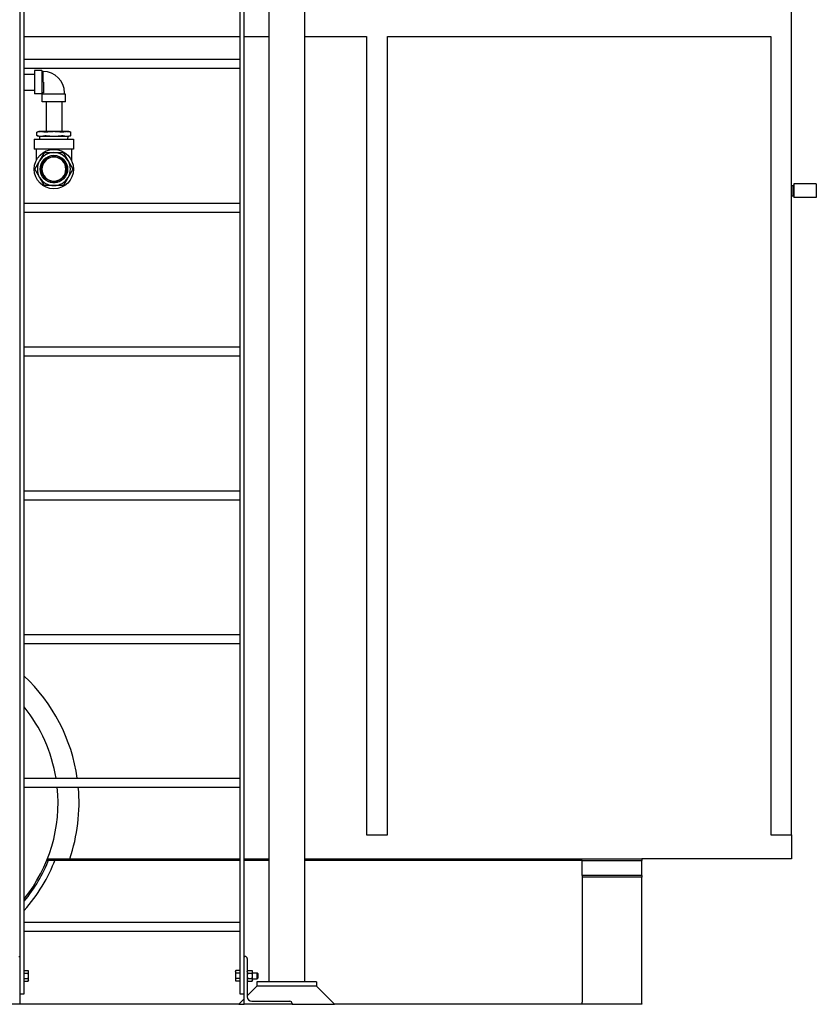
# Model space of a CAD drawing. Header units: inches. Extents: x 24 to 1128, y -69 to 748.
# Tile 533 of 656: x 984 to 1050, y 156 to 238. Entities that reach past the tile are written whole.
import ezdxf

# ---------------------------------------------------------------- set-up
doc = ezdxf.new("R2010")
doc.units = ezdxf.units.IN
doc.header["$LTSCALE"] = 32
doc.header["$MEASUREMENT"] = 0
doc.layers.add('Visible (ANSI)', color=7, linetype='Continuous', lineweight=30)

msp = doc.modelspace()

# ---------------------------------------------------------------- linework, layer by layer
at = {"layer": 'Visible (ANSI)'}
for p, q in [((1048.03453, 169.86817), (1048.03453, 339.73367)), ((983.57953, 275.04801), (983.57953, 156.60867)), ((983.95453, 156.60867), (983.95453, 275.04801)), ((1001.95453, 275.04801), (1001.95453, 156.60867)), ((1002.32953, 156.60867), (1002.32953, 275.04801)), ((1004.37453, 267.90444), (1004.37453, 157.60867)), ((1007.37453, 267.90444), (1007.37453, 157.60867)), ((983.95453, 236.48367), (1001.95453, 236.48367)), ((1002.32953, 236.48367), (1004.37453, 236.48367)), ((1007.37453, 236.48367), (1012.53453, 236.48367)), ((1012.53453, 236.48367), (1012.53453, 169.86817)), ((1014.28453, 236.48367), (1046.28453, 236.48367)), ((1014.28453, 169.86817), (1014.28453, 236.48367)), ((1046.28453, 236.48367), (1046.28453, 169.86817)), ((983.95453, 234.59367), (1001.95453, 234.59367)), ((983.95453, 233.84367), (1001.95453, 233.84367)), ((984.80581, 233.66132), (984.80581, 231.71132)), ((985.42581, 233.66132), (984.80581, 233.66132)), ((985.42581, 233.66132), (985.42581, 231.71132)), ((985.55236, 233.57632), (985.42581, 233.57632)), ((985.55158, 232.68882), (985.55236, 233.58132)), ((983.95453, 233.34382), (984.80581, 233.34382)), ((985.55581, 232.68882), (985.55581, 231.80632)), ((983.95453, 232.02882), (984.80581, 232.02882)), ((985.42581, 231.71132), (984.80581, 231.71132)), ((985.54581, 231.79632), (985.42581, 231.79632)), ((985.55581, 231.80632), (985.54581, 231.79632)), ((985.54581, 231.67632), (985.54581, 231.79632)), ((987.32581, 231.67632), (987.32581, 231.80632)), ((987.41081, 231.67632), (985.46081, 231.67632)), ((985.46081, 231.05632), (985.46081, 231.67632)), ((987.41081, 231.05632), (985.46081, 231.05632)), ((985.77831, 231.05632), (985.77831, 228.55632)), ((987.09331, 231.05632), (987.09331, 228.55632)), ((987.41081, 231.05632), (987.41081, 231.67632)), ((985.18581, 228.55632), (985.02144, 228.51228)), ((985.02144, 228.22537), (985.02144, 228.51228)), ((985.35328, 228.55632), (985.18581, 228.55632)), ((986.43581, 228.55632), (985.35328, 228.55632)), ((987.51834, 228.55632), (986.43581, 228.55632)), ((987.68581, 228.55632), (987.51834, 228.55632)), ((987.68581, 228.55632), (987.85018, 228.51228)), ((987.85018, 228.22537), (987.85018, 228.51228)), ((984.79581, 227.93132), (988.07581, 227.93132)), ((984.79581, 227.93132), (984.79581, 227.09132)), ((985.18581, 228.18132), (985.02144, 228.22537)), ((985.18581, 228.18132), (985.35328, 228.18132)), ((985.25923, 227.93132), (985.24831, 228.18132)), ((985.35328, 228.18132), (986.43581, 228.18132)), ((986.43581, 228.18132), (987.51834, 228.18132)), ((987.51834, 228.18132), (987.68581, 228.18132)), ((987.6124, 227.93132), (987.62331, 228.18132)), ((987.68581, 228.18132), (987.85018, 228.22537)), ((988.07581, 227.93132), (988.07581, 227.09132)), ((988.07581, 227.09132), (984.79581, 227.09132)), ((984.95581, 227.09132), (984.95581, 226.13786)), ((987.91581, 227.09132), (987.91581, 226.13786)), ((986.34206, 226.44261), (986.34206, 226.53673)), ((986.52956, 226.53673), (986.52956, 226.44261)), ((986.34206, 224.32592), (986.34206, 224.42003)), ((986.52956, 224.42003), (986.52956, 224.32592)), ((1048.03453, 224.0542), (1048.15279, 224.0542)), ((1048.15279, 223.2142), (1048.15279, 224.0542)), ((1048.21529, 224.05256), (1048.15279, 224.0542)), ((1048.21529, 224.1942), (1048.21529, 223.0742)), ((1050.09529, 224.1942), (1048.21529, 224.1942)), ((1050.09529, 224.1942), (1050.09529, 223.0742)), ((1048.03453, 223.2142), (1048.15279, 223.2142)), ((1048.21529, 223.21584), (1048.15279, 223.2142)), ((1050.09529, 223.0742), (1048.21529, 223.0742)), ((983.95453, 222.59367), (1001.95453, 222.59367)), ((983.95453, 221.84367), (1001.95453, 221.84367)), ((983.95453, 210.59367), (1001.95453, 210.59367)), ((983.95453, 209.84367), (1001.95453, 209.84367)), ((983.95453, 198.59367), (1001.95453, 198.59367)), ((983.95453, 197.84367), (1001.95453, 197.84367)), ((983.95453, 186.59367), (1001.95453, 186.59367)), ((983.95453, 185.84367), (1001.95453, 185.84367)), ((983.95453, 174.59367), (1001.95453, 174.59367)), ((983.95453, 173.84367), (1001.95453, 173.84367)), ((1012.53453, 169.86817), (1014.28453, 169.86817)), ((1046.28453, 169.86817), (1048.03453, 169.86817)), ((1048.03453, 169.86817), (1048.03453, 167.86817)), ((1001.95453, 167.73367), (985.84141, 167.73367)), ((985.89534, 167.86817), (987.75919, 167.86817)), ((1001.95453, 167.73367), (986.51373, 167.73367)), ((987.75919, 167.86817), (1001.95453, 167.86817)), ((1002.32953, 167.86817), (1004.37453, 167.86817)), ((1004.37453, 167.73367), (1002.32953, 167.73367)), ((1004.37453, 167.73367), (1002.32953, 167.73367)), ((1007.37453, 167.86817), (1035.53453, 167.86817)), ((1030.53453, 167.73367), (1007.37453, 167.73367)), ((1030.53453, 167.73367), (1007.37453, 167.73367)), ((1030.53453, 167.73367), (1035.53453, 167.73367)), ((1030.53453, 166.48367), (1030.53453, 167.73367)), ((1035.53453, 167.86817), (1035.53453, 167.73367)), ((1048.03453, 167.86817), (1035.53453, 167.86817)), ((1035.53453, 166.48367), (1035.53453, 167.73367)), ((1030.53453, 166.48367), (1030.53453, 166.34585)), ((1035.53453, 166.48367), (1030.53453, 166.48367)), ((1030.53453, 166.34585), (1030.53453, 155.94526)), ((1035.53453, 166.34585), (1030.53453, 166.34585)), ((1035.53453, 166.48367), (1035.53453, 166.34585)), ((1035.53453, 155.77197), (1035.53453, 166.34585)), ((983.95453, 162.59367), (1001.95453, 162.59367)), ((983.95453, 161.84367), (1001.95453, 161.84367)), ((983.51953, 159.73367), (983.57953, 159.73367)), ((983.57953, 159.73367), (983.57953, 155.73367)), ((1002.32953, 155.73367), (1002.32953, 159.73367)), ((1002.32953, 159.73367), (1002.38953, 159.73367)), ((1002.57953, 159.54367), (1002.57953, 156.36367)), ((983.95454, 158.48367), (983.95453, 158.48367)), ((983.95454, 158.54168), (984.28504, 158.54168)), ((983.95454, 158.43343), (983.95454, 158.54168)), ((983.95454, 158.32518), (983.95454, 158.43343)), ((983.95454, 158.32518), (984.28504, 158.32518)), ((983.95454, 158.10867), (983.95454, 158.32518)), ((983.95454, 157.89216), (983.95454, 158.10867)), ((983.95454, 157.78391), (983.95454, 157.89216)), ((983.95454, 157.89216), (984.28504, 157.89216)), ((983.95454, 157.67566), (983.95454, 157.78391)), ((984.31854, 158.48367), (984.28504, 158.54168)), ((984.31854, 158.43343), (984.31854, 158.48367)), ((984.31854, 158.10867), (984.31854, 158.43343)), ((984.31854, 157.78391), (984.31854, 158.10867)), ((984.31854, 157.73367), (984.31854, 157.78391)), ((1001.59053, 158.48367), (1001.62402, 158.54168)), ((1001.59053, 158.48367), (1001.59053, 158.43343)), ((1001.59053, 158.43343), (1001.59053, 158.10867)), ((1001.59053, 158.10867), (1001.59053, 157.78391)), ((1001.59053, 157.78391), (1001.59053, 157.73367)), ((1001.95453, 158.54168), (1001.62402, 158.54168)), ((1001.95453, 158.32518), (1001.62402, 158.32518)), ((1001.95453, 157.89216), (1001.62402, 157.89216)), ((1001.95453, 158.54168), (1001.95453, 158.43343)), ((1001.95453, 158.48367), (1001.95453, 158.48367)), ((1001.95453, 158.43343), (1001.95453, 158.32518)), ((1001.95453, 158.32518), (1001.95453, 158.10867)), ((1001.95453, 158.10867), (1001.95453, 157.89216)), ((1001.95453, 157.89216), (1001.95453, 157.78391)), ((1001.95453, 157.78391), (1001.95453, 157.67566)), ((1002.57953, 158.48367), (1002.61303, 158.54168)), ((1002.61303, 158.54168), (1002.98404, 158.54168)), ((1002.61303, 158.32518), (1002.98404, 158.32518)), ((1002.61303, 157.89216), (1002.98404, 157.89216)), ((1003.01753, 158.48367), (1002.98404, 158.54168)), ((1003.01753, 158.43343), (1003.01753, 158.48367)), ((1003.01753, 158.10867), (1003.01753, 158.43343)), ((1003.01753, 158.35867), (1003.40876, 158.35867)), ((1003.01753, 157.78391), (1003.01753, 158.10867)), ((1003.01753, 157.85867), (1003.40876, 157.85867)), ((1003.01753, 157.73367), (1003.01753, 157.78391)), ((1003.40876, 157.85867), (1003.40876, 158.35867)), ((1003.45453, 158.31148), (1003.40876, 158.35867)), ((1003.45453, 157.90586), (1003.40876, 157.85867)), ((1003.45453, 158.31148), (1003.45453, 157.90586)), ((983.95454, 157.73367), (983.95453, 157.73367)), ((983.95454, 157.67566), (984.28504, 157.67566)), ((984.31854, 157.73367), (984.28504, 157.67566)), ((1001.59053, 157.73367), (1001.62402, 157.67566)), ((1001.95453, 157.67566), (1001.62402, 157.67566)), ((1001.95453, 157.73367), (1001.95453, 157.73367)), ((1002.57953, 157.73367), (1002.61303, 157.67566)), ((1003.37453, 157.23367), (1002.57953, 156.43867)), ((1002.61303, 157.67566), (1002.98404, 157.67566)), ((1003.01753, 157.73367), (1002.98404, 157.67566)), ((1008.37453, 157.60867), (1003.37453, 157.60867)), ((1003.37453, 157.60867), (1003.37453, 157.23367)), ((1008.37453, 157.23367), (1003.37453, 157.23367)), ((1008.37453, 157.23367), (1003.37453, 157.23367)), ((1008.37453, 157.60867), (1008.37453, 157.23367)), ((1008.37453, 157.23367), (1009.87453, 155.73367)), ((983.57953, 156.60867), (983.95453, 156.60867)), ((1002.32953, 156.18867), (1001.87453, 155.73367)), ((1001.95453, 156.60867), (1002.32953, 156.60867)), ((983.57953, 155.73367), (979.57953, 155.73367)), ((1001.87453, 155.73367), (983.57953, 155.73367)), ((1001.87453, 155.73367), (1002.32953, 155.73367)), ((1006.32953, 155.73367), (1002.32953, 155.73367)), ((1002.95953, 155.98367), (1006.13953, 155.98367)), ((1006.32953, 155.79367), (1006.32953, 155.73367)), ((1006.32953, 155.73367), (1009.87453, 155.73367)), ((1030.53453, 155.73367), (1009.87453, 155.73367)), ((1030.53453, 155.73367), (1030.53453, 155.92109)), ((1030.53453, 155.77197), (1035.53453, 155.77197)), ((1035.53453, 155.73367), (1030.53453, 155.73367)), ((1035.53453, 155.77197), (1035.53453, 155.73367))]:
    msp.add_line(p, q, dxfattribs=at)
for radius in [1.64, 1.14583]:
    msp.add_circle((986.43581, 225.43132), radius, dxfattribs=at)
for centre, radius, start, end in [((985.55081, 231.80632), 1.775, 0, 89.95), ((986.43581, 225.43132), 1.375, 90, 150), ((986.43581, 225.43132), 1.375, 30, 90), ((986.43581, 225.43132), 1.375, 150, 210), ((986.43581, 225.43132), 1.125, 94.7801918, 265.2198082), ((986.43581, 225.43132), 1.10937, 94.8476785, 265.1523215), ((986.43581, 225.43132), 1.01562, 95.2963809, 264.7036191), ((986.43581, 225.43132), 1, 95.379379, 264.620621), ((986.43581, 225.43132), 1.125, 85.2198082, 94.7801918), ((986.43581, 225.43132), 1, 84.620621, 95.379379), ((986.43581, 225.43132), 1.125, 274.7801918, 85.2198082), ((986.43581, 225.43132), 1.10937, 274.8476785, 85.1523215), ((986.43581, 225.43132), 1.01562, 275.2963809, 84.7036191), ((986.43581, 225.43132), 1, 275.379379, 84.620621), ((986.43581, 225.43132), 1.375, 330, 30), ((986.43581, 225.43132), 1.375, 210, 270), ((986.43581, 225.43132), 1, 264.620621, 275.379379), ((986.43581, 225.43132), 1.375, 270, 330), ((986.43581, 225.43132), 1.125, 265.2198082, 274.7801918), ((974.03453, 172.54617), 14.5, 8.1176902, 46.832152), ((974.03453, 172.54617), 12.75, 9.2410411, 38.9186032), ((974.03453, 172.54617), 12.75, 321.0813968, 5.8407992), ((974.03453, 172.54617), 14.5, 341.1785127, 5.1338513), ((974.03453, 172.54617), 13.375, 317.8749147, 339.5275466), ((974.03453, 172.54617), 12.875, 320.3975007, 338.6945528), ((974.03453, 172.54617), 13.375, 338.0482443, 338.9112827), ((1002.38953, 159.54367), 0.19, 0, 90), ((1002.95953, 156.36367), 0.38, 180, 270), ((1006.13953, 155.79367), 0.19, 0, 90), ((1030.70953, 155.92109), 0.175, 172.0602785, 180)]:
    msp.add_arc(centre, radius, start, end, dxfattribs=at)
for points, knots in [([(985.04656, 228.51816), (985.04373, 228.5175), (985.04111, 228.51688), (985.02724, 228.51362), (985.02144, 228.51228), (985.02144, 228.51228)], [1.877642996, 1.877642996, 1.877642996, 1.877642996, 1.919001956, 1.919001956, 2.118233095, 2.118233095, 2.118233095, 2.118233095]), ([(985.82238, 228.51816), (985.81671, 228.5175), (985.81103, 228.51688), (985.77808, 228.51362), (985.75127, 228.51228), (985.70599, 228.51228), (985.68497, 228.51362), (985.6659, 228.51688), (985.66283, 228.5175), (985.66, 228.51816)], [1.877642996, 1.877642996, 1.877642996, 1.877642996, 1.919001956, 1.919001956, 2.118233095, 2.118233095, 2.317464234, 2.317464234, 2.358823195, 2.358823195, 2.358823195, 2.358823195]), ([(987.21163, 228.51816), (987.20879, 228.5175), (987.20573, 228.51688), (987.18666, 228.51362), (987.16564, 228.51228), (987.12035, 228.51228), (987.09354, 228.51362), (987.0606, 228.51688), (987.05492, 228.5175), (987.04925, 228.51816)], [1.877642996, 1.877642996, 1.877642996, 1.877642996, 1.919001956, 1.919001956, 2.118233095, 2.118233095, 2.317464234, 2.317464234, 2.358823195, 2.358823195, 2.358823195, 2.358823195]), ([(987.85018, 228.51228), (987.85018, 228.51228), (987.84439, 228.51362), (987.83051, 228.51688), (987.8279, 228.5175), (987.82506, 228.51816)], [2.118233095, 2.118233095, 2.118233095, 2.118233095, 2.317464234, 2.317464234, 2.358823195, 2.358823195, 2.358823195, 2.358823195]), ([(985.02144, 228.22537), (985.02144, 228.22537), (985.02724, 228.22403), (985.04111, 228.22077), (985.04373, 228.22015), (985.04656, 228.21948)], [0.804958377, 0.804958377, 0.804958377, 0.804958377, 1.004189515, 1.004189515, 1.045548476, 1.045548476, 1.045548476, 1.045548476]), ([(985.66, 228.21948), (985.66283, 228.22015), (985.6659, 228.22077), (985.68497, 228.22403), (985.70599, 228.22537), (985.75127, 228.22537), (985.77808, 228.22403), (985.81103, 228.22077), (985.81671, 228.22015), (985.82238, 228.21948)], [0.564368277, 0.564368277, 0.564368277, 0.564368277, 0.605727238, 0.605727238, 0.804958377, 0.804958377, 1.004189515, 1.004189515, 1.045548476, 1.045548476, 1.045548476, 1.045548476]), ([(987.04925, 228.21948), (987.05492, 228.22015), (987.0606, 228.22077), (987.09354, 228.22403), (987.12035, 228.22537), (987.16564, 228.22537), (987.18666, 228.22403), (987.20573, 228.22077), (987.20879, 228.22015), (987.21163, 228.21948)], [0.564368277, 0.564368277, 0.564368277, 0.564368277, 0.605727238, 0.605727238, 0.804958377, 0.804958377, 1.004189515, 1.004189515, 1.045548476, 1.045548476, 1.045548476, 1.045548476]), ([(987.82506, 228.21948), (987.8279, 228.22015), (987.83051, 228.22077), (987.84439, 228.22403), (987.85018, 228.22537), (987.85018, 228.22537)], [0.564368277, 0.564368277, 0.564368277, 0.564368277, 0.605727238, 0.605727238, 0.804958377, 0.804958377, 0.804958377, 0.804958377]), ([(985.60587, 226.74382), (985.60811, 226.74769), (985.61056, 226.75146), (985.62358, 226.76927), (985.63714, 226.78121), (985.66611, 226.79794), (985.68323, 226.80371), (985.70517, 226.80608), (985.70966, 226.80632), (985.71412, 226.80632)], [-0.674907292, -0.674907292, -0.674907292, -0.674907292, -0.642348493, -0.642348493, -0.514911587, -0.514911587, -0.387474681, -0.387474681, -0.354915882, -0.354915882, -0.354915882, -0.354915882]), ([(987.1575, 226.80632), (987.16197, 226.80632), (987.16646, 226.80608), (987.18839, 226.80371), (987.20552, 226.79794), (987.23448, 226.78121), (987.24805, 226.76927), (987.26107, 226.75146), (987.26352, 226.74769), (987.26575, 226.74382)], [-0.674907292, -0.674907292, -0.674907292, -0.674907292, -0.642348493, -0.642348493, -0.514911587, -0.514911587, -0.387474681, -0.387474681, -0.354915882, -0.354915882, -0.354915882, -0.354915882]), ([(984.88418, 225.36882), (984.88195, 225.37269), (984.87991, 225.3767), (984.871, 225.39688), (984.86744, 225.4146), (984.86744, 225.44805), (984.871, 225.46576), (984.87991, 225.48595), (984.88195, 225.48995), (984.88418, 225.49382)], [-0.674907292, -0.674907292, -0.674907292, -0.674907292, -0.642348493, -0.642348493, -0.514911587, -0.514911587, -0.387474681, -0.387474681, -0.354915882, -0.354915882, -0.354915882, -0.354915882]), ([(987.98744, 225.49382), (987.98968, 225.48995), (987.99171, 225.48595), (988.00063, 225.46576), (988.00419, 225.44805), (988.00419, 225.4146), (988.00063, 225.39688), (987.99171, 225.3767), (987.98968, 225.37269), (987.98744, 225.36882)], [-0.674907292, -0.674907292, -0.674907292, -0.674907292, -0.642348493, -0.642348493, -0.514911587, -0.514911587, -0.387474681, -0.387474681, -0.354915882, -0.354915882, -0.354915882, -0.354915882]), ([(985.71412, 224.05632), (985.70966, 224.05632), (985.70517, 224.05656), (985.68323, 224.05893), (985.66611, 224.06471), (985.63714, 224.08143), (985.62358, 224.09337), (985.61056, 224.11119), (985.60811, 224.11495), (985.60587, 224.11882)], [-0.674907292, -0.674907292, -0.674907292, -0.674907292, -0.642348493, -0.642348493, -0.514911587, -0.514911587, -0.387474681, -0.387474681, -0.354915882, -0.354915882, -0.354915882, -0.354915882]), ([(987.26575, 224.11882), (987.26352, 224.11495), (987.26107, 224.11119), (987.24805, 224.09337), (987.23448, 224.08143), (987.20552, 224.06471), (987.18839, 224.05893), (987.16646, 224.05656), (987.16197, 224.05632), (987.1575, 224.05632)], [-0.674907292, -0.674907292, -0.674907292, -0.674907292, -0.642348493, -0.642348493, -0.514911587, -0.514911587, -0.387474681, -0.387474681, -0.354915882, -0.354915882, -0.354915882, -0.354915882])]:
    msp.add_open_spline(points, degree=3, knots=knots, dxfattribs=at)
for points, weights in [([(985.35328, 228.55632), (985.20819, 228.55632), (985.04656, 228.51816)], [1, 1.0796639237, 1.10285189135]), ([(985.66, 228.51816), (985.49837, 228.55632), (985.35328, 228.55632)], [1.10285189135, 1.0796639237, 1]), ([(986.43581, 228.55632), (986.14563, 228.55632), (985.82238, 228.51816)], [1, 1.0796639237, 1.10285189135]), ([(987.04925, 228.51816), (986.726, 228.55632), (986.43581, 228.55632)], [1.10285189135, 1.0796639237, 1]), ([(987.51834, 228.55632), (987.37325, 228.55632), (987.21163, 228.51816)], [1, 1.0796639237, 1.10285189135]), ([(987.82506, 228.51816), (987.66344, 228.55632), (987.51834, 228.55632)], [1.10285189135, 1.0796639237, 1]), ([(985.04656, 228.21948), (985.20819, 228.18132), (985.35328, 228.18132)], [1.10285189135, 1.0796639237, 1]), ([(985.35328, 228.18132), (985.49837, 228.18132), (985.66, 228.21948)], [1, 1.0796639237, 1.10285189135]), ([(985.82238, 228.21948), (986.14563, 228.18132), (986.43581, 228.18132)], [1.10285189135, 1.0796639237, 1]), ([(986.43581, 228.18132), (986.726, 228.18132), (987.04925, 228.21948)], [1, 1.0796639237, 1.10285189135]), ([(987.21163, 228.21948), (987.37325, 228.18132), (987.51834, 228.18132)], [1.10285189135, 1.0796639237, 1]), ([(987.51834, 228.18132), (987.66344, 228.18132), (987.82506, 228.21948)], [1, 1.0796639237, 1.10285189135]), ([(985.71412, 226.80632), (986.09689, 226.80632), (986.43581, 226.80632)], [1.0414979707, 1.05302826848, 1]), ([(986.43581, 226.80632), (986.77473, 226.80632), (987.1575, 226.80632)], [1, 1.05302826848, 1.0414979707]), ([(984.88418, 225.49382), (985.07557, 225.82531), (985.24503, 226.11882)], [1.0414979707, 1.05302826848, 1]), ([(985.24503, 226.11882), (985.41449, 226.41234), (985.60587, 226.74382)], [1, 1.05302826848, 1.0414979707]), ([(986.34206, 226.53673), (986.34206, 226.54451), (986.34206, 226.55241)], [1, 1.00004890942, 1.00004856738]), ([(986.34206, 226.42692), (986.34206, 226.4347), (986.34206, 226.44261)], [1.00006158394, 1.00006110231, 1]), ([(986.52956, 226.55241), (986.52956, 226.54451), (986.52956, 226.53673)], [1.00004856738, 1.00004890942, 1]), ([(986.52956, 226.44261), (986.52956, 226.4347), (986.52956, 226.42692)], [1, 1.00006110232, 1.00006158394]), ([(987.26575, 226.74382), (987.45714, 226.41234), (987.6266, 226.11882)], [1.0414979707, 1.05302826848, 1]), ([(987.6266, 226.11882), (987.79606, 225.82531), (987.98744, 225.49382)], [1, 1.05302826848, 1.0414979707]), ([(985.24503, 224.74382), (985.07557, 225.03734), (984.88418, 225.36882)], [1, 1.05302826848, 1.0414979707]), ([(987.98744, 225.36882), (987.79606, 225.03734), (987.6266, 224.74382)], [1.0414979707, 1.05302826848, 1]), ([(985.60587, 224.11882), (985.41449, 224.45031), (985.24503, 224.74382)], [1.0414979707, 1.05302826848, 1]), ([(986.34206, 224.42003), (986.34206, 224.42794), (986.34206, 224.43573)], [1, 1.00006110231, 1.00006158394]), ([(986.34206, 224.31024), (986.34206, 224.31813), (986.34206, 224.32592)], [1.00004856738, 1.00004890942, 1]), ([(986.52956, 224.43573), (986.52956, 224.42794), (986.52956, 224.42003)], [1.00006158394, 1.00006110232, 1]), ([(986.52956, 224.32592), (986.52956, 224.31813), (986.52956, 224.31024)], [1, 1.00004890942, 1.00004856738]), ([(987.6266, 224.74382), (987.45714, 224.45031), (987.26575, 224.11882)], [1, 1.05302826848, 1.0414979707]), ([(986.43581, 224.05632), (986.09689, 224.05632), (985.71412, 224.05632)], [1, 1.05302826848, 1.0414979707]), ([(987.1575, 224.05632), (986.77473, 224.05632), (986.43581, 224.05632)], [1.0414979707, 1.05302826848, 1]), ([(984.31854, 158.43343), (984.31854, 158.48367), (984.28504, 158.54168)], [1, 1.0379548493, 1]), ([(984.28504, 158.32518), (984.31854, 158.38319), (984.31854, 158.43343)], [1, 1.0379548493, 1]), ([(984.31854, 158.10867), (984.31854, 158.20915), (984.28504, 158.32518)], [1, 1.0379548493, 1]), ([(984.28504, 157.89216), (984.31854, 158.00819), (984.31854, 158.10867)], [1, 1.0379548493, 1]), ([(984.31854, 157.78391), (984.31854, 157.83415), (984.28504, 157.89216)], [1, 1.0379548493, 1]), ([(984.28504, 157.67566), (984.31854, 157.73367), (984.31854, 157.78391)], [1, 1.0379548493, 1]), ([(1001.62402, 158.54168), (1001.59053, 158.48367), (1001.59053, 158.43343)], [1, 1.0379548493, 1]), ([(1001.59053, 158.43343), (1001.59053, 158.38319), (1001.62402, 158.32518)], [1, 1.0379548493, 1]), ([(1001.62402, 158.32518), (1001.59053, 158.20915), (1001.59053, 158.10867)], [1, 1.0379548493, 1]), ([(1001.59053, 158.10867), (1001.59053, 158.00819), (1001.62402, 157.89216)], [1, 1.0379548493, 1]), ([(1001.62402, 157.89216), (1001.59053, 157.83415), (1001.59053, 157.78391)], [1, 1.0379548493, 1]), ([(1001.59053, 157.78391), (1001.59053, 157.73367), (1001.62402, 157.67566)], [1, 1.0379548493, 1]), ([(1002.61303, 158.54168), (1002.57953, 158.48367), (1002.57953, 158.43343)], [1, 1.0379548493, 1]), ([(1002.57953, 158.43343), (1002.57953, 158.38319), (1002.61303, 158.32518)], [1, 1.0379548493, 1]), ([(1002.61303, 158.32518), (1002.57953, 158.20915), (1002.57953, 158.10867)], [1, 1.0379548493, 1]), ([(1002.57953, 158.10867), (1002.57953, 158.00819), (1002.61303, 157.89216)], [1, 1.0379548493, 1]), ([(1002.61303, 157.89216), (1002.57953, 157.83415), (1002.57953, 157.78391)], [1, 1.0379548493, 1]), ([(1002.57953, 157.78391), (1002.57953, 157.73367), (1002.61303, 157.67566)], [1, 1.0379548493, 1]), ([(1003.01753, 158.43343), (1003.01753, 158.48367), (1002.98404, 158.54168)], [1, 1.0379548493, 1]), ([(1002.98404, 158.32518), (1003.01753, 158.38319), (1003.01753, 158.43343)], [1, 1.0379548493, 1]), ([(1003.01753, 158.10867), (1003.01753, 158.20915), (1002.98404, 158.32518)], [1, 1.0379548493, 1]), ([(1002.98404, 157.89216), (1003.01753, 158.00819), (1003.01753, 158.10867)], [1, 1.0379548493, 1]), ([(1003.01753, 157.78391), (1003.01753, 157.83415), (1002.98404, 157.89216)], [1, 1.0379548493, 1]), ([(1002.98404, 157.67566), (1003.01753, 157.73367), (1003.01753, 157.78391)], [1, 1.0379548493, 1])]:
    msp.add_rational_spline(points, weights, degree=2, dxfattribs=at)

doc.saveas('drawing.dxf')
